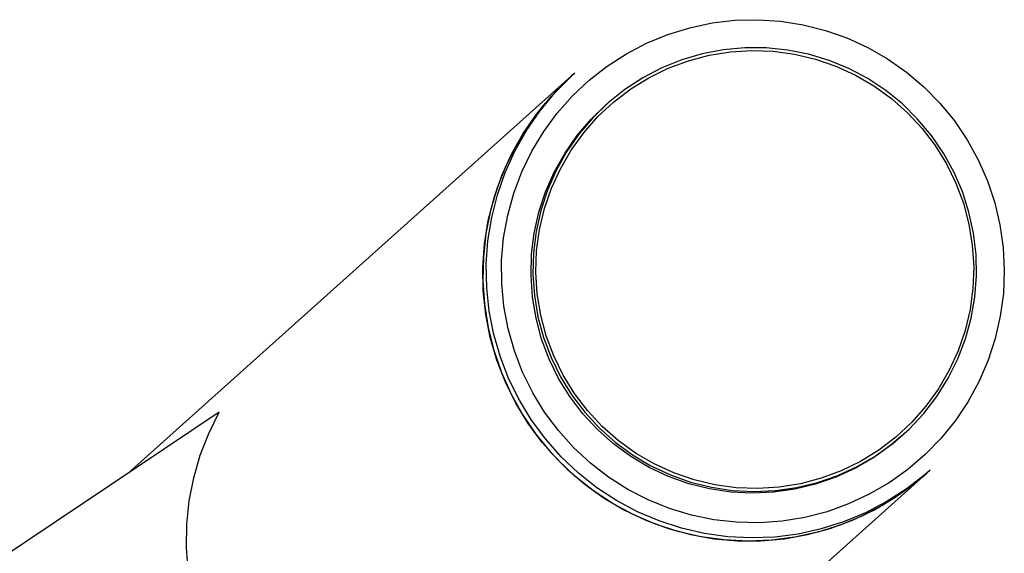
# Model space of a CAD drawing. Extents: x -3650 to 6311, y -645 to 2775.
# Tile 615 of 656: x -176 to -81, y 625 to 677. Entities that reach past the tile are written whole.
import ezdxf

# ---------------------------------------------------------------- set-up
doc = ezdxf.new("R2010")
doc.units = 0
doc.header["$MEASUREMENT"] = 0
doc.layers.add('Layer 1', color=7, linetype='Continuous', lineweight=0)

msp = doc.modelspace()

# ---------------------------------------------------------------- linework, layer by layer
at = {"layer": 'Layer 1', "color": 18, "lineweight": 25, "true_color": 0x000000}
for points, knots in [([(-126.584, 640.808), (-126.584, 640.808), (-125.439, 638.938), (-125.439, 638.938), (-125.439, 638.938), (-124.128, 637.18), (-124.128, 637.18), (-124.128, 637.18), (-122.662, 635.548), (-122.662, 635.548), (-122.662, 635.548), (-121.055, 634.056), (-121.055, 634.056), (-121.055, 634.056), (-119.318, 632.716), (-119.318, 632.716), (-119.318, 632.716), (-117.467, 631.54), (-117.467, 631.54), (-117.467, 631.54), (-115.517, 630.537), (-115.517, 630.537), (-115.517, 630.537), (-113.483, 629.715), (-113.483, 629.715), (-113.483, 629.715), (-111.384, 629.082), (-111.384, 629.082), (-111.384, 629.082), (-109.236, 628.642), (-109.236, 628.642), (-109.236, 628.642), (-107.056, 628.399), (-107.056, 628.399), (-107.056, 628.399), (-104.864, 628.355), (-104.864, 628.355), (-104.864, 628.355), (-102.677, 628.511), (-102.677, 628.511), (-102.677, 628.511), (-100.514, 628.866), (-100.514, 628.866), (-100.514, 628.866), (-98.392, 629.415), (-98.392, 629.415), (-98.392, 629.415), (-96.328, 630.155), (-96.328, 630.155), (-96.328, 630.155), (-94.341, 631.08), (-94.341, 631.08), (-94.341, 631.08), (-92.446, 632.182), (-92.446, 632.182), (-92.446, 632.182), (-90.659, 633.452), (-90.659, 633.452), (-90.659, 633.452), (-88.995, 634.879), (-88.995, 634.879), (-88.995, 634.879), (-87.468, 636.451), (-87.468, 636.451), (-87.468, 636.451), (-86.09, 638.156), (-86.09, 638.156), (-86.09, 638.156), (-84.873, 639.979), (-84.873, 639.979), (-84.873, 639.979), (-83.827, 641.906), (-83.827, 641.906), (-83.827, 641.906), (-82.961, 643.92), (-82.961, 643.92), (-82.961, 643.92), (-82.281, 646.004), (-82.281, 646.004), (-82.281, 646.004), (-81.794, 648.141), (-81.794, 648.141), (-81.794, 648.141), (-81.503, 650.314), (-81.503, 650.314), (-81.503, 650.314), (-81.411, 652.505), (-81.411, 652.505), (-81.411, 652.505), (-81.518, 654.695), (-81.518, 654.695), (-81.518, 654.695), (-81.824, 656.867), (-81.824, 656.867), (-81.824, 656.867), (-82.327, 659.001), (-82.327, 659.001), (-82.327, 659.001), (-83.021, 661.082), (-83.021, 661.082), (-83.021, 661.082), (-83.902, 663.09), (-83.902, 663.09), (-83.902, 663.09), (-84.961, 665.011), (-84.961, 665.011), (-84.961, 665.011), (-86.191, 666.827), (-86.191, 666.827), (-86.191, 666.827), (-87.58, 668.524), (-87.58, 668.524), (-87.58, 668.524), (-89.119, 670.087), (-89.119, 670.087), (-89.119, 670.087), (-90.792, 671.505), (-90.792, 671.505), (-90.792, 671.505), (-92.588, 672.764), (-92.588, 672.764), (-92.588, 672.764), (-94.491, 673.855), (-94.491, 673.855), (-94.491, 673.855), (-96.485, 674.768), (-96.485, 674.768), (-96.485, 674.768), (-98.553, 675.496), (-98.553, 675.496), (-98.553, 675.496), (-100.679, 676.034), (-100.679, 676.034), (-100.679, 676.034), (-102.845, 676.375), (-102.845, 676.375), (-102.845, 676.375), (-105.033, 676.519), (-105.033, 676.519), (-105.033, 676.519), (-107.225, 676.462), (-107.225, 676.462), (-107.225, 676.462), (-109.402, 676.207), (-109.402, 676.207), (-109.402, 676.207), (-111.547, 675.755), (-111.547, 675.755), (-111.547, 675.755), (-113.642, 675.109), (-113.642, 675.109), (-113.642, 675.109), (-115.67, 674.276), (-115.67, 674.276), (-115.67, 674.276), (-117.613, 673.261), (-117.613, 673.261), (-117.613, 673.261), (-119.456, 672.074), (-119.456, 672.074), (-119.456, 672.074), (-121.183, 670.724), (-121.183, 670.724), (-121.183, 670.724), (-122.78, 669.223), (-122.78, 669.223), (-122.78, 669.223), (-124.234, 667.583), (-124.234, 667.583), (-124.234, 667.583), (-125.533, 665.817), (-125.533, 665.817), (-125.533, 665.817), (-126.665, 663.94), (-126.665, 663.94), (-126.665, 663.94), (-127.623, 661.968), (-127.623, 661.968), (-127.623, 661.968), (-128.397, 659.917), (-128.397, 659.917), (-128.397, 659.917), (-128.981, 657.804), (-128.981, 657.804), (-128.981, 657.804), (-129.37, 655.646), (-129.37, 655.646), (-129.37, 655.646), (-129.562, 653.462), (-129.562, 653.462), (-129.562, 653.462), (-129.554, 651.269), (-129.554, 651.269), (-129.554, 651.269), (-129.347, 649.086), (-129.347, 649.086), (-129.347, 649.086), (-128.943, 646.931), (-128.943, 646.931), (-128.943, 646.931), (-128.344, 644.821), (-128.344, 644.821), (-128.344, 644.821), (-127.555, 642.775), (-127.555, 642.775), (-127.555, 642.775), (-126.584, 640.808), (-126.584, 640.808)], [0, 0, 0, 0, 1, 1, 1, 2, 2, 2, 3, 3, 3, 4, 4, 4, 5, 5, 5, 6, 6, 6, 7, 7, 7, 8, 8, 8, 9, 9, 9, 10, 10, 10, 11, 11, 11, 12, 12, 12, 13, 13, 13, 14, 14, 14, 15, 15, 15, 16, 16, 16, 17, 17, 17, 18, 18, 18, 19, 19, 19, 20, 20, 20, 21, 21, 21, 22, 22, 22, 23, 23, 23, 24, 24, 24, 25, 25, 25, 26, 26, 26, 27, 27, 27, 28, 28, 28, 29, 29, 29, 30, 30, 30, 31, 31, 31, 32, 32, 32, 33, 33, 33, 34, 34, 34, 35, 35, 35, 36, 36, 36, 37, 37, 37, 38, 38, 38, 39, 39, 39, 40, 40, 40, 41, 41, 41, 42, 42, 42, 43, 43, 43, 44, 44, 44, 45, 45, 45, 46, 46, 46, 47, 47, 47, 48, 48, 48, 49, 49, 49, 50, 50, 50, 51, 51, 51, 52, 52, 52, 53, 53, 53, 54, 54, 54, 55, 55, 55, 56, 56, 56, 57, 57, 57, 58, 58, 58, 59, 59, 59, 60, 60, 60, 61, 61, 61, 62, 62, 62, 63, 63, 63, 64, 64, 64, 65, 65, 65, 66, 66, 66, 67, 67, 67, 68, 68, 68, 69, 69, 69, 69]), ([(-123.927, 642.335), (-123.927, 642.335), (-124.831, 644.179), (-124.831, 644.179), (-124.831, 644.179), (-125.553, 646.102), (-125.553, 646.102), (-125.553, 646.102), (-126.086, 648.086), (-126.086, 648.086), (-126.086, 648.086), (-126.426, 650.111), (-126.426, 650.111), (-126.426, 650.111), (-126.568, 652.16), (-126.568, 652.16), (-126.568, 652.16), (-126.512, 654.213), (-126.512, 654.213), (-126.512, 654.213), (-126.258, 656.251), (-126.258, 656.251), (-126.258, 656.251), (-125.809, 658.254), (-125.809, 658.254), (-125.809, 658.254), (-125.168, 660.205), (-125.168, 660.205), (-125.168, 660.205), (-124.342, 662.085), (-124.342, 662.085), (-124.342, 662.085), (-123.338, 663.876), (-123.338, 663.876), (-123.338, 663.876), (-122.166, 665.562), (-122.166, 665.562), (-122.166, 665.562), (-120.837, 667.127), (-120.837, 667.127), (-120.837, 667.127), (-119.363, 668.556), (-119.363, 668.556), (-119.363, 668.556), (-117.758, 669.836), (-117.758, 669.836), (-117.758, 669.836), (-116.037, 670.955), (-116.037, 670.955), (-116.037, 670.955), (-114.215, 671.902), (-114.215, 671.902), (-114.215, 671.902), (-112.311, 672.669), (-112.311, 672.669), (-112.311, 672.669), (-110.341, 673.249), (-110.341, 673.249), (-110.341, 673.249), (-108.325, 673.636), (-108.325, 673.636), (-108.325, 673.636), (-106.28, 673.827), (-106.28, 673.827), (-106.28, 673.827), (-104.226, 673.819), (-104.226, 673.819), (-104.226, 673.819), (-102.183, 673.613), (-102.183, 673.613), (-102.183, 673.613), (-100.169, 673.211), (-100.169, 673.211), (-100.169, 673.211), (-98.203, 672.616), (-98.203, 672.616), (-98.203, 672.616), (-96.303, 671.835), (-96.303, 671.835), (-96.303, 671.835), (-94.488, 670.874), (-94.488, 670.874), (-94.488, 670.874), (-92.774, 669.742), (-92.774, 669.742), (-92.774, 669.742), (-91.177, 668.45), (-91.177, 668.45), (-91.177, 668.45), (-89.712, 667.01), (-89.712, 667.01), (-89.712, 667.01), (-88.393, 665.435), (-88.393, 665.435), (-88.393, 665.435), (-87.231, 663.74), (-87.231, 663.74), (-87.231, 663.74), (-86.239, 661.942), (-86.239, 661.942), (-86.239, 661.942), (-85.425, 660.056), (-85.425, 660.056), (-85.425, 660.056), (-84.796, 658.1), (-84.796, 658.1), (-84.796, 658.1), (-84.36, 656.093), (-84.36, 656.093), (-84.36, 656.093), (-84.119, 654.054), (-84.119, 654.054), (-84.119, 654.054), (-84.075, 652), (-84.075, 652), (-84.075, 652), (-84.231, 649.953), (-84.231, 649.953), (-84.231, 649.953), (-84.583, 647.93), (-84.583, 647.93), (-84.583, 647.93), (-85.128, 645.95), (-85.128, 645.95), (-85.128, 645.95), (-85.863, 644.033), (-85.863, 644.033), (-85.863, 644.033), (-86.779, 642.195), (-86.779, 642.195), (-86.779, 642.195), (-87.868, 640.454), (-87.868, 640.454), (-87.868, 640.454), (-89.12, 638.827), (-89.12, 638.827), (-89.12, 638.827), (-90.523, 637.329), (-90.523, 637.329), (-90.523, 637.329), (-92.064, 635.973), (-92.064, 635.973), (-92.064, 635.973), (-93.729, 634.772), (-93.729, 634.772), (-93.729, 634.772), (-95.503, 633.737), (-95.503, 633.737), (-95.503, 633.737), (-97.368, 632.879), (-97.368, 632.879), (-97.368, 632.879), (-99.307, 632.204), (-99.307, 632.204), (-99.307, 632.204), (-101.303, 631.72), (-101.303, 631.72), (-101.303, 631.72), (-103.336, 631.431), (-103.336, 631.431), (-103.336, 631.431), (-105.387, 631.34), (-105.387, 631.34), (-105.387, 631.34), (-107.438, 631.447), (-107.438, 631.447), (-107.438, 631.447), (-109.469, 631.751), (-109.469, 631.751), (-109.469, 631.751), (-111.461, 632.25), (-111.461, 632.25), (-111.461, 632.25), (-113.396, 632.939), (-113.396, 632.939), (-113.396, 632.939), (-115.256, 633.811), (-115.256, 633.811), (-115.256, 633.811), (-117.023, 634.859), (-117.023, 634.859), (-117.023, 634.859), (-118.68, 636.073), (-118.68, 636.073), (-118.68, 636.073), (-120.213, 637.44), (-120.213, 637.44), (-120.213, 637.44), (-121.607, 638.949), (-121.607, 638.949), (-121.607, 638.949), (-122.849, 640.586), (-122.849, 640.586), (-122.849, 640.586), (-123.927, 642.335), (-123.927, 642.335)], [0, 0, 0, 0, 1, 1, 1, 2, 2, 2, 3, 3, 3, 4, 4, 4, 5, 5, 5, 6, 6, 6, 7, 7, 7, 8, 8, 8, 9, 9, 9, 10, 10, 10, 11, 11, 11, 12, 12, 12, 13, 13, 13, 14, 14, 14, 15, 15, 15, 16, 16, 16, 17, 17, 17, 18, 18, 18, 19, 19, 19, 20, 20, 20, 21, 21, 21, 22, 22, 22, 23, 23, 23, 24, 24, 24, 25, 25, 25, 26, 26, 26, 27, 27, 27, 28, 28, 28, 29, 29, 29, 30, 30, 30, 31, 31, 31, 32, 32, 32, 33, 33, 33, 34, 34, 34, 35, 35, 35, 36, 36, 36, 37, 37, 37, 38, 38, 38, 39, 39, 39, 40, 40, 40, 41, 41, 41, 42, 42, 42, 43, 43, 43, 44, 44, 44, 45, 45, 45, 46, 46, 46, 47, 47, 47, 48, 48, 48, 49, 49, 49, 50, 50, 50, 51, 51, 51, 52, 52, 52, 53, 53, 53, 54, 54, 54, 55, 55, 55, 56, 56, 56, 57, 57, 57, 58, 58, 58, 59, 59, 59, 60, 60, 60, 61, 61, 61, 62, 62, 62, 63, 63, 63, 64, 64, 64, 65, 65, 65, 65]), ([(-123.671, 642.478), (-123.671, 642.478), (-122.59, 640.727), (-122.59, 640.727), (-122.59, 640.727), (-121.342, 639.089), (-121.342, 639.089), (-121.342, 639.089), (-119.939, 637.582), (-119.939, 637.582), (-119.939, 637.582), (-118.396, 636.22), (-118.396, 636.22), (-118.396, 636.22), (-116.727, 635.016), (-116.727, 635.016), (-116.727, 635.016), (-114.948, 633.98), (-114.948, 633.98), (-114.948, 633.98), (-113.076, 633.124), (-113.076, 633.124), (-113.076, 633.124), (-111.129, 632.456), (-111.129, 632.456), (-111.129, 632.456), (-109.126, 631.982), (-109.126, 631.982), (-109.126, 631.982), (-107.087, 631.706), (-107.087, 631.706), (-107.087, 631.706), (-105.03, 631.631), (-105.03, 631.631), (-105.03, 631.631), (-102.977, 631.759), (-102.977, 631.759), (-102.977, 631.759), (-100.945, 632.087), (-100.945, 632.087), (-100.945, 632.087), (-98.956, 632.613), (-98.956, 632.613), (-98.956, 632.613), (-97.028, 633.331), (-97.028, 633.331), (-97.028, 633.331), (-95.18, 634.235), (-95.18, 634.235), (-95.18, 634.235), (-93.429, 635.315), (-93.429, 635.315), (-93.429, 635.315), (-91.793, 636.562), (-91.793, 636.562), (-91.793, 636.562), (-90.287, 637.964), (-90.287, 637.964), (-90.287, 637.964), (-88.926, 639.506), (-88.926, 639.506), (-88.926, 639.506), (-87.722, 641.175), (-87.722, 641.175), (-87.722, 641.175), (-86.688, 642.954), (-86.688, 642.954), (-86.688, 642.954), (-85.833, 644.825), (-85.833, 644.825), (-85.833, 644.825), (-85.166, 646.771), (-85.166, 646.771), (-85.166, 646.771), (-84.693, 648.774), (-84.693, 648.774), (-84.693, 648.774), (-84.419, 650.813), (-84.419, 650.813), (-84.419, 650.813), (-84.345, 652.87), (-84.345, 652.87), (-84.345, 652.87), (-84.474, 654.924), (-84.474, 654.924), (-84.474, 654.924), (-84.803, 656.956), (-84.803, 656.956), (-84.803, 656.956), (-85.33, 658.945), (-85.33, 658.945), (-85.33, 658.945), (-86.049, 660.874), (-86.049, 660.874), (-86.049, 660.874), (-86.954, 662.723), (-86.954, 662.723), (-86.954, 662.723), (-88.036, 664.474), (-88.036, 664.474), (-88.036, 664.474), (-89.284, 666.111), (-89.284, 666.111), (-89.284, 666.111), (-90.686, 667.618), (-90.686, 667.618), (-90.686, 667.618), (-92.229, 668.981), (-92.229, 668.981), (-92.229, 668.981), (-93.899, 670.185), (-93.899, 670.185), (-93.899, 670.185), (-95.678, 671.22), (-95.678, 671.22), (-95.678, 671.22), (-97.55, 672.076), (-97.55, 672.076), (-97.55, 672.076), (-99.496, 672.745), (-99.496, 672.745), (-99.496, 672.745), (-101.499, 673.219), (-101.499, 673.219), (-101.499, 673.219), (-103.539, 673.495), (-103.539, 673.495), (-103.539, 673.495), (-105.595, 673.569), (-105.595, 673.569), (-105.595, 673.569), (-107.649, 673.442), (-107.649, 673.442), (-107.649, 673.442), (-109.68, 673.114), (-109.68, 673.114), (-109.68, 673.114), (-111.669, 672.588), (-111.669, 672.588), (-111.669, 672.588), (-113.597, 671.87), (-113.597, 671.87), (-113.597, 671.87), (-115.446, 670.966), (-115.446, 670.966), (-115.446, 670.966), (-117.196, 669.886), (-117.196, 669.886), (-117.196, 669.886), (-118.833, 668.639), (-118.833, 668.639), (-118.833, 668.639), (-120.339, 667.237), (-120.339, 667.237), (-120.339, 667.237), (-121.7, 665.695), (-121.7, 665.695), (-121.7, 665.695), (-122.903, 664.026), (-122.903, 664.026), (-122.903, 664.026), (-123.937, 662.247), (-123.937, 662.247), (-123.937, 662.247), (-124.792, 660.376), (-124.792, 660.376), (-124.792, 660.376), (-125.459, 658.429), (-125.459, 658.429), (-125.459, 658.429), (-125.932, 656.427), (-125.932, 656.427), (-125.932, 656.427), (-126.207, 654.387), (-126.207, 654.387), (-126.207, 654.387), (-126.28, 652.331), (-126.28, 652.331), (-126.28, 652.331), (-126.151, 650.277), (-126.151, 650.277), (-126.151, 650.277), (-125.822, 648.245), (-125.822, 648.245), (-125.822, 648.245), (-125.295, 646.255), (-125.295, 646.255), (-125.295, 646.255), (-124.576, 644.327), (-124.576, 644.327), (-124.576, 644.327), (-123.671, 642.478), (-123.671, 642.478)], [0, 0, 0, 0, 1, 1, 1, 2, 2, 2, 3, 3, 3, 4, 4, 4, 5, 5, 5, 6, 6, 6, 7, 7, 7, 8, 8, 8, 9, 9, 9, 10, 10, 10, 11, 11, 11, 12, 12, 12, 13, 13, 13, 14, 14, 14, 15, 15, 15, 16, 16, 16, 17, 17, 17, 18, 18, 18, 19, 19, 19, 20, 20, 20, 21, 21, 21, 22, 22, 22, 23, 23, 23, 24, 24, 24, 25, 25, 25, 26, 26, 26, 27, 27, 27, 28, 28, 28, 29, 29, 29, 30, 30, 30, 31, 31, 31, 32, 32, 32, 33, 33, 33, 34, 34, 34, 35, 35, 35, 36, 36, 36, 37, 37, 37, 38, 38, 38, 39, 39, 39, 40, 40, 40, 41, 41, 41, 42, 42, 42, 43, 43, 43, 44, 44, 44, 45, 45, 45, 46, 46, 46, 47, 47, 47, 48, 48, 48, 49, 49, 49, 50, 50, 50, 51, 51, 51, 52, 52, 52, 53, 53, 53, 54, 54, 54, 55, 55, 55, 56, 56, 56, 57, 57, 57, 58, 58, 58, 59, 59, 59, 60, 60, 60, 61, 61, 61, 62, 62, 62, 63, 63, 63, 64, 64, 64, 64]), ([(-122.886, 671.109), (-122.886, 671.109), (-124.109, 669.939), (-124.109, 669.939), (-124.109, 669.939), (-125.612, 668.258), (-125.612, 668.258), (-125.612, 668.258), (-126.961, 666.45), (-126.961, 666.45), (-126.961, 666.45), (-128.145, 664.53), (-128.145, 664.53), (-128.145, 664.53), (-129.155, 662.513), (-129.155, 662.513), (-129.155, 662.513), (-129.982, 660.414), (-129.982, 660.414), (-129.982, 660.414), (-130.621, 658.251), (-130.621, 658.251), (-130.621, 658.251), (-131.066, 656.039), (-131.066, 656.039), (-131.066, 656.039), (-131.313, 653.796), (-131.313, 653.796), (-131.313, 653.796), (-131.362, 651.54), (-131.362, 651.54), (-131.362, 651.54), (-131.211, 649.289), (-131.211, 649.289), (-131.211, 649.289), (-130.862, 647.06), (-130.862, 647.06), (-130.862, 647.06), (-130.316, 644.87), (-130.316, 644.87), (-130.316, 644.87), (-129.58, 642.737), (-129.58, 642.737), (-129.58, 642.737), (-128.658, 640.677), (-128.658, 640.677), (-128.658, 640.677), (-127.558, 638.706), (-127.558, 638.706), (-127.558, 638.706), (-126.287, 636.841), (-126.287, 636.841), (-126.287, 636.841), (-124.857, 635.095), (-124.857, 635.095)], [0, 0, 0, 0, 1, 1, 1, 2, 2, 2, 3, 3, 3, 4, 4, 4, 5, 5, 5, 6, 6, 6, 7, 7, 7, 8, 8, 8, 9, 9, 9, 10, 10, 10, 11, 11, 11, 12, 12, 12, 13, 13, 13, 14, 14, 14, 15, 15, 15, 16, 16, 16, 17, 17, 17, 18, 18, 18, 18]), ([(-128.193, 639.794), (-128.193, 639.794), (-129.195, 641.817), (-129.195, 641.817), (-129.195, 641.817), (-130.014, 643.919), (-130.014, 643.919), (-130.014, 643.919), (-130.645, 646.086), (-130.645, 646.086), (-130.645, 646.086), (-131.081, 648.3), (-131.081, 648.3), (-131.081, 648.3), (-131.32, 650.544), (-131.32, 650.544), (-131.32, 650.544), (-131.36, 652.8), (-131.36, 652.8), (-131.36, 652.8), (-131.2, 655.051), (-131.2, 655.051), (-131.2, 655.051), (-130.842, 657.278), (-130.842, 657.278), (-130.842, 657.278), (-130.288, 659.465), (-130.288, 659.465), (-130.288, 659.465), (-129.543, 661.595), (-129.543, 661.595), (-129.543, 661.595), (-128.613, 663.65), (-128.613, 663.65), (-128.613, 663.65), (-127.505, 665.615), (-127.505, 665.615), (-127.505, 665.615), (-126.228, 667.474), (-126.228, 667.474), (-126.228, 667.474), (-124.791, 669.213), (-124.791, 669.213), (-124.791, 669.213), (-123.206, 670.817), (-123.206, 670.817), (-123.206, 670.817), (-122.886, 671.109), (-122.886, 671.109)], [0, 0, 0, 0, 1, 1, 1, 2, 2, 2, 3, 3, 3, 4, 4, 4, 5, 5, 5, 6, 6, 6, 7, 7, 7, 8, 8, 8, 9, 9, 9, 10, 10, 10, 11, 11, 11, 12, 12, 12, 13, 13, 13, 14, 14, 14, 15, 15, 15, 16, 16, 16, 16]), ([(-127.862, 640.091), (-127.862, 640.091), (-128.864, 642.114), (-128.864, 642.114), (-128.864, 642.114), (-129.683, 644.216), (-129.683, 644.216), (-129.683, 644.216), (-130.313, 646.383), (-130.313, 646.383), (-130.313, 646.383), (-130.749, 648.597), (-130.749, 648.597), (-130.749, 648.597), (-130.988, 650.841), (-130.988, 650.841), (-130.988, 650.841), (-131.028, 653.097), (-131.028, 653.097), (-131.028, 653.097), (-130.868, 655.348), (-130.868, 655.348), (-130.868, 655.348), (-130.51, 657.575), (-130.51, 657.575), (-130.51, 657.575), (-129.957, 659.762), (-129.957, 659.762), (-129.957, 659.762), (-129.212, 661.892), (-129.212, 661.892), (-129.212, 661.892), (-128.282, 663.947), (-128.282, 663.947), (-128.282, 663.947), (-127.174, 665.912), (-127.174, 665.912), (-127.174, 665.912), (-125.896, 667.771), (-125.896, 667.771), (-125.896, 667.771), (-124.46, 669.51), (-124.46, 669.51), (-124.46, 669.51), (-122.875, 671.115), (-122.875, 671.115), (-122.875, 671.115), (-122.555, 671.406), (-122.555, 671.406)], [0, 0, 0, 0, 1, 1, 1, 2, 2, 2, 3, 3, 3, 4, 4, 4, 5, 5, 5, 6, 6, 6, 7, 7, 7, 8, 8, 8, 9, 9, 9, 10, 10, 10, 11, 11, 11, 12, 12, 12, 13, 13, 13, 14, 14, 14, 15, 15, 15, 16, 16, 16, 16]), ([(-124.104, 642.176), (-124.104, 642.176), (-125.008, 644.021), (-125.008, 644.021), (-125.008, 644.021), (-125.73, 645.944), (-125.73, 645.944), (-125.73, 645.944), (-126.263, 647.927), (-126.263, 647.927), (-126.263, 647.927), (-126.603, 649.953), (-126.603, 649.953), (-126.603, 649.953), (-126.745, 652.002), (-126.745, 652.002), (-126.745, 652.002), (-126.689, 654.055), (-126.689, 654.055), (-126.689, 654.055), (-126.435, 656.092), (-126.435, 656.092), (-126.435, 656.092), (-125.985, 658.096), (-125.985, 658.096), (-125.985, 658.096), (-125.345, 660.047), (-125.345, 660.047), (-125.345, 660.047), (-124.519, 661.927), (-124.519, 661.927), (-124.519, 661.927), (-123.515, 663.718), (-123.515, 663.718), (-123.515, 663.718), (-122.343, 665.403), (-122.343, 665.403), (-122.343, 665.403), (-121.014, 666.968), (-121.014, 666.968), (-121.014, 666.968), (-119.681, 668.272), (-119.681, 668.272)], [0, 0, 0, 0, 1, 1, 1, 2, 2, 2, 3, 3, 3, 4, 4, 4, 5, 5, 5, 6, 6, 6, 7, 7, 7, 8, 8, 8, 9, 9, 9, 10, 10, 10, 11, 11, 11, 12, 12, 12, 13, 13, 13, 14, 14, 14, 14]), ([(-91.313, 636.599), (-91.313, 636.599), (-92.241, 635.814), (-92.241, 635.814), (-92.241, 635.814), (-93.906, 634.613), (-93.906, 634.613), (-93.906, 634.613), (-95.68, 633.579), (-95.68, 633.579), (-95.68, 633.579), (-97.545, 632.72), (-97.545, 632.72), (-97.545, 632.72), (-99.484, 632.046), (-99.484, 632.046), (-99.484, 632.046), (-101.48, 631.562), (-101.48, 631.562), (-101.48, 631.562), (-103.512, 631.273), (-103.512, 631.273), (-103.512, 631.273), (-105.564, 631.181), (-105.564, 631.181), (-105.564, 631.181), (-107.615, 631.288), (-107.615, 631.288), (-107.615, 631.288), (-109.646, 631.593), (-109.646, 631.593), (-109.646, 631.593), (-111.638, 632.092), (-111.638, 632.092), (-111.638, 632.092), (-113.573, 632.781), (-113.573, 632.781), (-113.573, 632.781), (-115.433, 633.653), (-115.433, 633.653), (-115.433, 633.653), (-117.2, 634.701), (-117.2, 634.701), (-117.2, 634.701), (-118.857, 635.914), (-118.857, 635.914), (-118.857, 635.914), (-120.39, 637.282), (-120.39, 637.282), (-120.39, 637.282), (-121.784, 638.791), (-121.784, 638.791), (-121.784, 638.791), (-123.025, 640.428), (-123.025, 640.428), (-123.025, 640.428), (-124.104, 642.176), (-124.104, 642.176)], [0, 0, 0, 0, 1, 1, 1, 2, 2, 2, 3, 3, 3, 4, 4, 4, 5, 5, 5, 6, 6, 6, 7, 7, 7, 8, 8, 8, 9, 9, 9, 10, 10, 10, 11, 11, 11, 12, 12, 12, 13, 13, 13, 14, 14, 14, 15, 15, 15, 16, 16, 16, 17, 17, 17, 18, 18, 18, 19, 19, 19, 19]), ([(-88.844, 633.102), (-88.844, 633.102), (-89.369, 632.645), (-89.369, 632.645), (-89.369, 632.645), (-91.152, 631.264), (-91.152, 631.264), (-91.152, 631.264), (-93.051, 630.046), (-93.051, 630.046), (-93.051, 630.046), (-95.05, 629.001), (-95.05, 629.001), (-95.05, 629.001), (-97.133, 628.137), (-97.133, 628.137), (-97.133, 628.137), (-99.285, 627.46), (-99.285, 627.46), (-99.285, 627.46), (-101.488, 626.976), (-101.488, 626.976), (-101.488, 626.976), (-103.726, 626.689), (-103.726, 626.689), (-103.726, 626.689), (-105.98, 626.601), (-105.98, 626.601), (-105.98, 626.601), (-108.234, 626.712), (-108.234, 626.712), (-108.234, 626.712), (-110.469, 627.022), (-110.469, 627.022), (-110.469, 627.022), (-112.668, 627.529), (-112.668, 627.529), (-112.668, 627.529), (-114.814, 628.227), (-114.814, 628.227), (-114.814, 628.227), (-116.889, 629.113), (-116.889, 629.113), (-116.889, 629.113), (-118.879, 630.179), (-118.879, 630.179), (-118.879, 630.179), (-120.766, 631.416), (-120.766, 631.416), (-120.766, 631.416), (-122.537, 632.815), (-122.537, 632.815), (-122.537, 632.815), (-124.178, 634.365), (-124.178, 634.365), (-124.178, 634.365), (-125.675, 636.054), (-125.675, 636.054), (-125.675, 636.054), (-127.017, 637.868), (-127.017, 637.868), (-127.017, 637.868), (-128.193, 639.794), (-128.193, 639.794)], [0, 0, 0, 0, 1, 1, 1, 2, 2, 2, 3, 3, 3, 4, 4, 4, 5, 5, 5, 6, 6, 6, 7, 7, 7, 8, 8, 8, 9, 9, 9, 10, 10, 10, 11, 11, 11, 12, 12, 12, 13, 13, 13, 14, 14, 14, 15, 15, 15, 16, 16, 16, 17, 17, 17, 18, 18, 18, 19, 19, 19, 20, 20, 20, 21, 21, 21, 21]), ([(-88.513, 633.399), (-88.513, 633.399), (-89.037, 632.942), (-89.037, 632.942), (-89.037, 632.942), (-90.82, 631.561), (-90.82, 631.561), (-90.82, 631.561), (-92.719, 630.343), (-92.719, 630.343), (-92.719, 630.343), (-94.718, 629.298), (-94.718, 629.298), (-94.718, 629.298), (-96.802, 628.434), (-96.802, 628.434), (-96.802, 628.434), (-98.953, 627.757), (-98.953, 627.757), (-98.953, 627.757), (-101.157, 627.273), (-101.157, 627.273), (-101.157, 627.273), (-103.394, 626.986), (-103.394, 626.986), (-103.394, 626.986), (-105.649, 626.898), (-105.649, 626.898), (-105.649, 626.898), (-107.902, 627.009), (-107.902, 627.009), (-107.902, 627.009), (-110.137, 627.319), (-110.137, 627.319), (-110.137, 627.319), (-112.336, 627.826), (-112.336, 627.826), (-112.336, 627.826), (-114.482, 628.524), (-114.482, 628.524), (-114.482, 628.524), (-116.558, 629.41), (-116.558, 629.41), (-116.558, 629.41), (-118.547, 630.476), (-118.547, 630.476), (-118.547, 630.476), (-120.435, 631.713), (-120.435, 631.713), (-120.435, 631.713), (-122.205, 633.112), (-122.205, 633.112), (-122.205, 633.112), (-123.846, 634.662), (-123.846, 634.662), (-123.846, 634.662), (-125.343, 636.351), (-125.343, 636.351), (-125.343, 636.351), (-126.685, 638.165), (-126.685, 638.165), (-126.685, 638.165), (-127.862, 640.091), (-127.862, 640.091)], [0, 0, 0, 0, 1, 1, 1, 2, 2, 2, 3, 3, 3, 4, 4, 4, 5, 5, 5, 6, 6, 6, 7, 7, 7, 8, 8, 8, 9, 9, 9, 10, 10, 10, 11, 11, 11, 12, 12, 12, 13, 13, 13, 14, 14, 14, 15, 15, 15, 16, 16, 16, 17, 17, 17, 18, 18, 18, 19, 19, 19, 20, 20, 20, 21, 21, 21, 21]), ([(-124.533, 603.095), (-124.533, 603.095), (-126.643, 602.332), (-126.643, 602.332), (-126.643, 602.332), (-128.812, 601.758), (-128.812, 601.758), (-128.812, 601.758), (-131.023, 601.376), (-131.023, 601.376), (-131.023, 601.376), (-133.258, 601.19), (-133.258, 601.19), (-133.258, 601.19), (-135.501, 601.2), (-135.501, 601.2), (-135.501, 601.2), (-137.735, 601.408), (-137.735, 601.408), (-137.735, 601.408), (-139.941, 601.811), (-139.941, 601.811), (-139.941, 601.811), (-142.104, 602.406), (-142.104, 602.406), (-142.104, 602.406), (-144.205, 603.189), (-144.205, 603.189), (-144.205, 603.189), (-146.23, 604.153), (-146.23, 604.153), (-146.23, 604.153), (-148.162, 605.292), (-148.162, 605.292), (-148.162, 605.292), (-149.987, 606.595), (-149.987, 606.595), (-149.987, 606.595), (-151.689, 608.054), (-151.689, 608.054), (-151.689, 608.054), (-153.258, 609.657), (-153.258, 609.657), (-153.258, 609.657), (-154.679, 611.392), (-154.679, 611.392), (-154.679, 611.392), (-155.942, 613.245), (-155.942, 613.245), (-155.942, 613.245), (-157.038, 615.201), (-157.038, 615.201), (-157.038, 615.201), (-157.957, 617.247), (-157.957, 617.247), (-157.957, 617.247), (-158.694, 619.365), (-158.694, 619.365), (-158.694, 619.365), (-159.241, 621.54), (-159.241, 621.54), (-159.241, 621.54), (-159.595, 623.754), (-159.595, 623.754), (-159.595, 623.754), (-159.754, 625.992), (-159.754, 625.992), (-159.754, 625.992), (-159.715, 628.235), (-159.715, 628.235), (-159.715, 628.235), (-159.48, 630.465), (-159.48, 630.465), (-159.48, 630.465), (-159.049, 632.667), (-159.049, 632.667), (-159.049, 632.667), (-158.427, 634.822), (-158.427, 634.822), (-158.427, 634.822), (-157.618, 636.915), (-157.618, 636.915), (-157.618, 636.915), (-156.628, 638.928), (-156.628, 638.928)], [0, 0, 0, 0, 1, 1, 1, 2, 2, 2, 3, 3, 3, 4, 4, 4, 5, 5, 5, 6, 6, 6, 7, 7, 7, 8, 8, 8, 9, 9, 9, 10, 10, 10, 11, 11, 11, 12, 12, 12, 13, 13, 13, 14, 14, 14, 15, 15, 15, 16, 16, 16, 17, 17, 17, 18, 18, 18, 19, 19, 19, 20, 20, 20, 21, 21, 21, 22, 22, 22, 23, 23, 23, 24, 24, 24, 25, 25, 25, 26, 26, 26, 27, 27, 27, 28, 28, 28, 28]), ([(-124.857, 635.095), (-124.857, 635.095), (-123.279, 633.482), (-123.279, 633.482), (-123.279, 633.482), (-121.564, 632.015), (-121.564, 632.015), (-121.564, 632.015), (-119.726, 630.705), (-119.726, 630.705), (-119.726, 630.705), (-117.78, 629.562), (-117.78, 629.562), (-117.78, 629.562), (-115.74, 628.596), (-115.74, 628.596), (-115.74, 628.596), (-113.623, 627.814), (-113.623, 627.814), (-113.623, 627.814), (-111.446, 627.222), (-111.446, 627.222), (-111.446, 627.222), (-109.225, 626.825), (-109.225, 626.825), (-109.225, 626.825), (-106.977, 626.625), (-106.977, 626.625), (-106.977, 626.625), (-104.721, 626.626), (-104.721, 626.626), (-104.721, 626.626), (-102.474, 626.825), (-102.474, 626.825), (-102.474, 626.825), (-100.253, 627.222), (-100.253, 627.222), (-100.253, 627.222), (-98.076, 627.814), (-98.076, 627.814), (-98.076, 627.814), (-95.961, 628.597), (-95.961, 628.597), (-95.961, 628.597), (-93.922, 629.563), (-93.922, 629.563), (-93.922, 629.563), (-91.978, 630.705), (-91.978, 630.705), (-91.978, 630.705), (-90.141, 632.015), (-90.141, 632.015), (-90.141, 632.015), (-88.844, 633.102), (-88.844, 633.102)], [0, 0, 0, 0, 1, 1, 1, 2, 2, 2, 3, 3, 3, 4, 4, 4, 5, 5, 5, 6, 6, 6, 7, 7, 7, 8, 8, 8, 9, 9, 9, 10, 10, 10, 11, 11, 11, 12, 12, 12, 13, 13, 13, 14, 14, 14, 15, 15, 15, 16, 16, 16, 17, 17, 17, 18, 18, 18, 18])]:
    msp.add_open_spline(points, degree=3, knots=knots, dxfattribs=at)
for points in [[(-122.886, 671.109), (-122.886, 671.109), (-165.321, 633.101), (-165.321, 633.101)], [(-122.555, 671.406), (-122.555, 671.406), (-122.886, 671.109), (-122.886, 671.109)], [(-119.504, 668.43), (-119.504, 668.43), (-119.681, 668.272), (-119.681, 668.272)], [(-156.628, 638.928), (-156.628, 638.928), (-387.045, 484.467), (-387.045, 484.467)], [(-91.313, 636.599), (-91.313, 636.599), (-91.136, 636.757), (-91.136, 636.757)], [(-131.279, 595.094), (-131.279, 595.094), (-88.844, 633.102), (-88.844, 633.102)], [(-88.844, 633.102), (-88.844, 633.102), (-88.513, 633.399), (-88.513, 633.399)]]:
    msp.add_open_spline(points, degree=3, dxfattribs=at)

doc.saveas('drawing.dxf')
